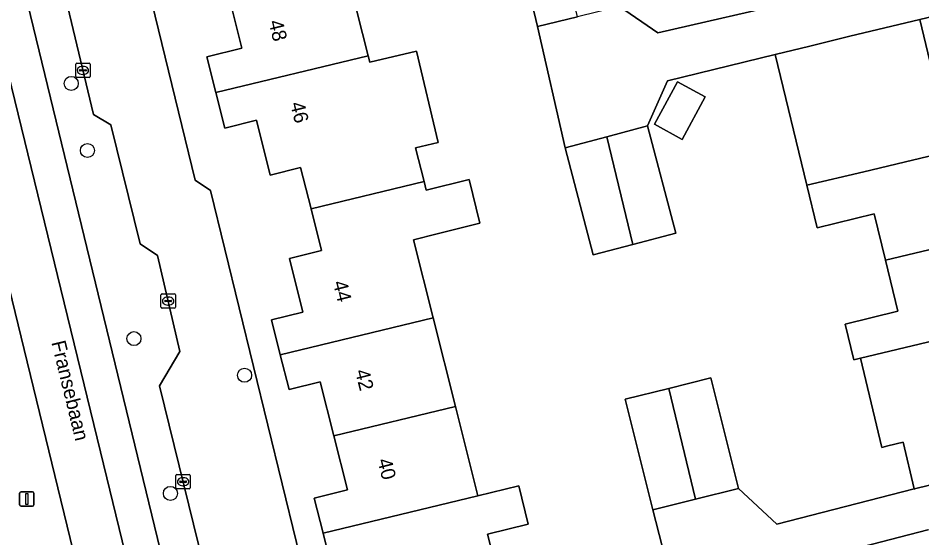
# Model space of a CAD drawing. Extents: x 158455 to 159797, y 387218 to 388672.
# Drawn here: x 159340 to 159403, y 388038.8 to 388075 of the extents above; entities that cross this region are included whole.
import ezdxf

# ---------------------------------------------------------------- set-up
doc = ezdxf.new("R2010")
doc.units = 0
for name, color, linetype in [('IMGEO_Berm_groen', 7, 'Continuous'), ('IMGEO_Boom', 7, 'Continuous'), ('IMGEO_Erf', 7, 'Continuous'), ('IMGEO_Kolk', 7, 'Continuous'), ('IMGEO_Lichtmast', 7, 'Continuous'), ('IMGEO_Openbare_ruimte_label', 7, 'Continuous'), ('IMGEO_Pand', 7, 'Continuous'), ('IMGEO_Pand_nummerreeks', 7, 'Continuous'), ('IMGEO_Rijbaan_lokaal_gesloten', 7, 'Continuous'), ('IMGEO_Rijbaan_lokaal_open', 7, 'Continuous'), ('IMGEO_Voetpad_open', 7, 'Continuous')]:
    doc.layers.add(name, color=color, linetype=linetype)

msp = doc.modelspace()

# ---------------------------------------------------------------- linework, layer by layer
at = {"layer": 'IMGEO_Berm_groen'}
for points in [[(159346.464, 388067.58), (159345.245, 388068.301), (159342.811, 388078.516), (159343.503, 388079.734), (159341.941, 388086.03), (159340.893, 388086.811), (159340.078, 388089.76), (159338.82, 388090.69), (159336.712, 388099.015), (159337.503, 388100.123), (159336.172, 388105.61), (159339.847, 388109.601), (159342.668, 388112.664), (159341.406, 388117.642), (159336.101, 388122.521)], [(159333.583, 388105.058), (159349.891, 388037.993), (159355.555, 388015.115), (159358.111, 388004.648), (159358.595, 388004.77), (159359.604, 388005.025), (159360.036, 388005.549), (159360.363, 388005.945), (159359.995, 388007.502), (159358.868, 388008.139), (159354.817, 388025.287), (159357.112, 388027.891), (159355.93, 388032.829), (159353.593, 388034.191), (159349.847, 388049.403), (159351.279, 388051.798), (159349.71, 388058.475), (159348.502, 388059.296), (159346.464, 388067.58)]]:
    msp.add_lwpolyline(points, dxfattribs=at)
msp.add_lwpolyline([(159334.418, 388076.48), (159334.313, 388076.91), (159328.039, 388102.276), (159325.665, 388101.711), (159325.37, 388101.641), (159323.241, 388101.11), (159326.76, 388086.491), (159336.877, 388045.035), (159342.366, 388022.729), (159343.724, 388017.209), (159345.828, 388017.79), (159348.562, 388018.511), (159347.23, 388023.977), (159342.344, 388044.018)], close=True, dxfattribs=at)
at = {"layer": 'IMGEO_Boom'}
for centre in [(159343.703, 388070.464), (159344.825, 388065.79), (159348.072, 388052.686), (159355.779, 388050.134), (159350.609, 388041.907)]:
    msp.add_circle(centre, 0.489, dxfattribs=at)
at = {"layer": 'IMGEO_Erf'}
for points in [[(159345.835, 388090.411), (159352.336, 388063.736), (159353.414, 388063.005), (159362.387, 388026.236)], [(159386.389, 388032.353), (159384.223, 388040.76), (159382.301, 388048.459), (159385.34, 388049.218), (159388.284, 388049.953), (159390.207, 388042.254), (159392.861, 388039.765), (159402.445, 388042.235), (159401.672, 388045.465), (159400.619, 388045.215), (159400.193, 388045.114), (159398.714, 388051.332), (159398.235, 388051.218), (159397.643, 388053.706), (159401.302, 388054.595), (159400.436, 388058.159), (159399.655, 388061.372), (159395.686, 388060.408), (159394.966, 388063.371), (159392.754, 388072.479), (159385.244, 388070.655), (159383.867, 388067.5), (159385.832, 388060.032), (159382.835, 388059.244), (159380.084, 388058.52), (159378.119, 388065.987), (159376.202, 388074.425), (159374.357, 388082.134)], [(159362.82, 388078.632), (159364.388, 388072.388), (159364.502, 388071.935), (159367.75, 388072.717), (159369.281, 388066.356), (159367.7, 388065.975), (159368.291, 388063.622), (159368.44, 388063.028), (159371.42, 388063.775), (159372.184, 388060.731), (159369.205, 388059.984), (159367.563, 388059.572), (159368.931, 388054.129), (159370.481, 388047.958), (159372.044, 388041.738), (159374.901, 388042.426), (159375.545, 388039.752), (159372.714, 388039.07), (159373.654, 388035.329)], [(159361.86, 388036.7), (159361.247, 388039.138), (159360.635, 388041.575), (159362.948, 388042.156), (159362.003, 388045.918), (159361.058, 388049.682), (159358.88, 388049.135), (159358.27, 388051.562), (159357.66, 388053.989), (159359.849, 388054.539), (159358.91, 388058.277), (159361.137, 388058.837), (159360.411, 388061.725), (159359.686, 388064.613), (159357.573, 388064.083), (159356.612, 388067.908), (159354.405, 388067.353), (159353.782, 388069.835), (159353.159, 388072.315), (159355.59, 388072.926), (159354.651, 388076.665)], [(159381.919, 388075.821), (159384.572, 388073.998), (159394.313, 388076.211)], [(159403.406, 388039.365), (159393.614, 388036.842)]]:
    msp.add_lwpolyline(points, dxfattribs=at)
for points in [[(159411.116, 388072.584), (159410.13, 388076.683), (159402.828, 388074.926), (159403.533, 388072.025), (159405.609, 388072.529), (159406.539, 388068.701), (159409.086, 388069.32), (159409.68, 388066.873), (159410.274, 388064.426), (159407.717, 388063.805), (159408.616, 388060.105), (159409.515, 388056.406), (159412.049, 388057.022), (159412.627, 388054.643), (159413.204, 388052.266), (159410.566, 388051.625), (159411.472, 388047.893), (159409.386, 388047.386), (159410.187, 388044.09), (159417.645, 388045.916)], [(159385.95, 388070.565), (159387.881, 388069.519), (159386.284, 388066.569), (159384.352, 388067.615)]]:
    msp.add_lwpolyline(points, close=True, dxfattribs=at)
at = {"layer": 'IMGEO_Kolk'}
for p, q in [((159344.012, 388070.949), (159344.012, 388071.801)), ((159344.087, 388071.875), (159344.939, 388071.875)), ((159344.5, 388071.655), (159344.525, 388071.655)), ((159345.013, 388071.801), (159345.013, 388070.949)), ((159344.271, 388071.369), (159344.271, 388071.381)), ((159344.709, 388071.332), (159344.311, 388071.332)), ((159344.314, 388071.418), (159344.712, 388071.418)), ((159344.523, 388071.095), (159344.498, 388071.095)), ((159344.755, 388071.381), (159344.755, 388071.369)), ((159344.939, 388070.875), (159344.087, 388070.875)), ((159350.03, 388055.805), (159350.882, 388055.805)), ((159349.955, 388054.879), (159349.955, 388055.731)), ((159350.214, 388055.299), (159350.214, 388055.311)), ((159350.652, 388055.262), (159350.254, 388055.262)), ((159350.257, 388055.348), (159350.655, 388055.348)), ((159350.443, 388055.585), (159350.468, 388055.585)), ((159350.698, 388055.311), (159350.698, 388055.299)), ((159350.956, 388055.731), (159350.956, 388054.879)), ((159350.882, 388054.805), (159350.03, 388054.805)), ((159350.466, 388055.025), (159350.441, 388055.025)), ((159351.069, 388043.216), (159351.921, 388043.216)), ((159350.994, 388042.29), (159350.994, 388043.142)), ((159351.253, 388042.71), (159351.253, 388042.722)), ((159351.691, 388042.673), (159351.293, 388042.673)), ((159351.296, 388042.759), (159351.694, 388042.759)), ((159351.482, 388042.996), (159351.507, 388042.996)), ((159351.737, 388042.722), (159351.737, 388042.71)), ((159351.995, 388043.142), (159351.995, 388042.29)), ((159351.921, 388042.216), (159351.069, 388042.216)), ((159351.505, 388042.436), (159351.48, 388042.436))]:
    msp.add_line(p, q, dxfattribs=at)
for points in [[(159344.012, 388070.949), (159344.012, 388071.801)], [(159344.087, 388071.875), (159344.939, 388071.875)], [(159345.013, 388071.801), (159345.013, 388070.949)], [(159344.939, 388070.875), (159344.087, 388070.875)], [(159350.03, 388055.805), (159350.882, 388055.805)], [(159349.955, 388054.879), (159349.955, 388055.731)], [(159350.956, 388055.731), (159350.956, 388054.879)], [(159350.882, 388054.805), (159350.03, 388054.805)], [(159351.069, 388043.216), (159351.921, 388043.216)], [(159350.994, 388042.29), (159350.994, 388043.142)], [(159351.995, 388043.142), (159351.995, 388042.29)], [(159351.921, 388042.216), (159351.069, 388042.216)]]:
    msp.add_lwpolyline(points, dxfattribs=at)
for centre, radius, start, end in [((159344.089, 388071.799), 0.0765, 91.55205, 178.44795), ((159344.089, 388071.799), 0.0765, 91.55205, 178.44795), ((159344.937, 388071.799), 0.0765, 1.55205, 88.44795), ((159344.937, 388071.799), 0.0765, 1.55205, 88.44795), ((159344.089, 388070.951), 0.0765, 181.55205, 268.44795), ((159344.089, 388070.951), 0.0765, 181.55205, 268.44795), ((159344.311, 388071.378), 0.0403, 85.87752, 175.75265), ((159344.308, 388071.368), 0.0366, 178.93798, 274.71019), ((159344.712, 388071.375), 0.043, 264.86636, 352.45326), ((159344.716, 388071.38), 0.0386, 1.73085, 96.63898), ((159344.937, 388070.951), 0.0765, 271.55205, 358.44795), ((159344.937, 388070.951), 0.0765, 271.55205, 358.44795), ((159350.032, 388055.729), 0.0765, 91.55205, 178.44795), ((159350.032, 388055.729), 0.0765, 91.55205, 178.44795), ((159350.88, 388055.729), 0.0765, 1.55205, 88.44795), ((159350.88, 388055.729), 0.0765, 1.55205, 88.44795), ((159350.254, 388055.308), 0.0403, 85.87752, 175.75265), ((159350.251, 388055.298), 0.0366, 178.93798, 274.71019), ((159350.655, 388055.305), 0.043, 264.86636, 352.45326), ((159350.659, 388055.31), 0.0386, 1.73085, 96.63898), ((159350.032, 388054.881), 0.0765, 181.55205, 268.44795), ((159350.032, 388054.881), 0.0765, 181.55205, 268.44795), ((159350.88, 388054.881), 0.0765, 271.55205, 358.44795), ((159350.88, 388054.881), 0.0765, 271.55205, 358.44795), ((159351.071, 388043.14), 0.0765, 91.55205, 178.44795), ((159351.071, 388043.14), 0.0765, 91.55205, 178.44795), ((159351.919, 388043.14), 0.0765, 1.55205, 88.44795), ((159351.919, 388043.14), 0.0765, 1.55205, 88.44795), ((159351.293, 388042.719), 0.0403, 85.87752, 175.75265), ((159351.29, 388042.709), 0.0366, 178.93798, 274.71019), ((159351.694, 388042.716), 0.043, 264.86636, 352.45326), ((159351.698, 388042.721), 0.0386, 1.73085, 96.63898), ((159351.071, 388042.292), 0.0765, 181.55205, 268.44795), ((159351.071, 388042.292), 0.0765, 181.55205, 268.44795), ((159351.919, 388042.292), 0.0765, 271.55205, 358.44795), ((159351.919, 388042.292), 0.0765, 271.55205, 358.44795)]:
    msp.add_arc(centre, radius, start, end, dxfattribs=at)
for centre, major_axis, ratio, start_param, end_param in [((159344.499, 388071.375), (-0.387, 0.002), 0.722429, 4.712389, 7.853982), ((159344.524, 388071.375), (-0.39, 0.002), 0.717154, 1.570796, 4.712389), ((159350.442, 388055.305), (-0.387, 0.002), 0.722429, 4.712389, 7.853982), ((159350.467, 388055.305), (-0.39, 0.002), 0.717154, 1.570796, 4.712389), ((159351.481, 388042.716), (-0.387, 0.002), 0.722429, 4.712389, 7.853982), ((159351.506, 388042.716), (-0.39, 0.002), 0.717154, 1.570796, 4.712389)]:
    msp.add_ellipse(centre, major_axis=major_axis, ratio=ratio, start_param=start_param, end_param=end_param, dxfattribs=at)
at = {"layer": 'IMGEO_Lichtmast'}
for p, q in [((159340.105, 388041.113), (159340.105, 388041.913)), ((159340.105, 388041.913), (159340.105, 388041.113)), ((159340.205, 388042.013), (159340.995, 388042.013)), ((159340.995, 388042.013), (159340.205, 388042.013)), ((159341.095, 388041.913), (159341.095, 388041.113)), ((159341.095, 388041.113), (159341.095, 388041.913)), ((159340.995, 388041.013), (159340.205, 388041.013)), ((159340.205, 388041.013), (159340.995, 388041.013))]:
    msp.add_line(p, q, dxfattribs=at)
msp.add_lwpolyline([(159340.525, 388041.888), (159340.675, 388041.888), (159340.675, 388041.138), (159340.525, 388041.138), (159340.525, 388041.888)], dxfattribs=at)
for centre, start, end in [((159340.205, 388041.913), 90, 180), ((159340.205, 388041.913), 90, 180), ((159340.995, 388041.913), 0, 90), ((159340.995, 388041.913), 360, 90), ((159340.205, 388041.113), 180, 270), ((159340.205, 388041.113), 180, 270), ((159340.995, 388041.113), 270, 0), ((159340.995, 388041.113), 270, 0)]:
    msp.add_arc(centre, 0.1, start, end, dxfattribs=at)
at = {"layer": 'IMGEO_Pand'}
for points in [[(159377.124, 388082.796), (159374.357, 388082.134), (159376.202, 388074.425), (159378.989, 388075.106)], [(159354.651, 388076.665), (159355.59, 388072.926), (159353.159, 388072.315), (159353.782, 388069.835), (159364.388, 388072.388), (159362.82, 388078.632)], [(159409.68, 388066.873), (159409.086, 388069.32), (159406.539, 388068.701), (159405.609, 388072.529), (159403.533, 388072.025), (159402.828, 388074.926), (159397.97, 388073.746), (159395.175, 388073.067), (159392.754, 388072.479), (159394.966, 388063.371), (159398.94, 388064.317)], [(159364.388, 388072.388), (159353.782, 388069.835), (159354.405, 388067.353), (159356.612, 388067.908), (159357.573, 388064.083), (159359.686, 388064.613), (159360.411, 388061.725), (159368.291, 388063.622), (159367.7, 388065.975), (159369.281, 388066.356), (159367.75, 388072.717), (159364.502, 388071.935)], [(159384.352, 388067.615), (159386.284, 388066.569), (159387.881, 388069.519), (159385.95, 388070.565)], [(159382.835, 388059.244), (159385.832, 388060.032), (159383.867, 388067.5), (159381.015, 388066.749)], [(159382.835, 388059.244), (159381.015, 388066.749), (159378.119, 388065.987), (159380.084, 388058.52)], [(159409.68, 388066.873), (159398.94, 388064.317), (159394.966, 388063.371), (159395.686, 388060.408), (159399.655, 388061.372), (159400.436, 388058.159), (159408.616, 388060.105), (159407.717, 388063.805), (159410.274, 388064.426)], [(159367.563, 388059.572), (159369.205, 388059.984), (159372.184, 388060.731), (159371.42, 388063.775), (159368.44, 388063.028), (159368.291, 388063.622), (159360.411, 388061.725), (159361.137, 388058.837), (159358.91, 388058.277), (159359.849, 388054.539), (159357.66, 388053.989), (159358.27, 388051.562), (159368.931, 388054.129)], [(159398.714, 388051.332), (159412.627, 388054.643), (159412.049, 388057.022), (159409.515, 388056.406), (159408.616, 388060.105), (159400.436, 388058.159), (159401.302, 388054.595), (159397.643, 388053.706), (159398.235, 388051.218)], [(159410.566, 388051.625), (159413.204, 388052.266), (159412.627, 388054.643), (159398.714, 388051.332), (159400.193, 388045.114), (159400.619, 388045.215), (159401.672, 388045.465), (159402.445, 388042.235), (159402.451, 388042.211), (159402.567, 388042.239), (159405.329, 388042.91), (159410.187, 388044.09), (159409.386, 388047.386), (159411.472, 388047.893)], [(159370.481, 388047.958), (159368.931, 388054.129), (159358.27, 388051.562), (159358.88, 388049.135), (159361.058, 388049.682), (159362.003, 388045.918)], [(159385.34, 388049.218), (159387.199, 388041.503), (159390.207, 388042.254), (159388.284, 388049.953)], [(159385.34, 388049.218), (159382.301, 388048.459), (159384.223, 388040.76), (159387.199, 388041.503)], [(159370.481, 388047.958), (159362.003, 388045.918), (159362.948, 388042.156), (159360.635, 388041.575), (159361.247, 388039.138), (159372.044, 388041.738)], [(159372.714, 388039.07), (159375.545, 388039.752), (159374.901, 388042.426), (159372.044, 388041.738), (159361.247, 388039.138), (159361.86, 388036.7), (159364.173, 388037.281), (159365.131, 388033.465), (159367.492, 388034.058), (159368.22, 388031.159), (159376, 388033.031), (159375.318, 388035.746), (159373.654, 388035.329)]]:
    msp.add_lwpolyline(points, close=True, dxfattribs=at)
at = {"layer": 'IMGEO_Rijbaan_lokaal_gesloten'}
for points in [[(159331.487, 388103.193), (159345.728, 388044.797), (159355.666, 388004.082), (159358.111, 388004.648), (159355.555, 388015.115), (159349.891, 388037.993), (159333.583, 388105.058)], [(159327.509, 388104.42), (159328.039, 388102.276), (159334.313, 388076.91), (159334.418, 388076.48), (159342.344, 388044.018), (159347.23, 388023.977), (159348.562, 388018.511), (159350.655, 388009.927), (159353.055, 388000), (159353.254, 387999.173), (159355.526, 387989.843), (159356.208, 387986.899), (159360.1, 387971.07), (159361.828, 387963.977), (159362.046, 387963.082), (159364.152, 387954.494), (159367.878, 387939.305), (159374.487, 387911.544)], [(159357.645, 387995.976), (159355.666, 388004.082), (159345.728, 388044.797), (159331.487, 388103.193)]]:
    msp.add_lwpolyline(points, dxfattribs=at)
at = {"layer": 'IMGEO_Rijbaan_lokaal_open'}
for points in [[(159362.387, 388026.236), (159353.414, 388063.005), (159352.336, 388063.736), (159345.835, 388090.411), (159344.717, 388091.172), (159342.174, 388101.815), (159342.725, 388103.063), (159342.017, 388105.664), (159342.334, 388105.749), (159342.072, 388106.724), (159339.847, 388109.601)], [(159338.82, 388090.69), (159340.078, 388089.76), (159340.893, 388086.811), (159341.941, 388086.03), (159343.503, 388079.734), (159342.811, 388078.516), (159345.245, 388068.301), (159346.464, 388067.58), (159348.502, 388059.296), (159349.71, 388058.475), (159351.279, 388051.798), (159349.847, 388049.403), (159353.593, 388034.191)]]:
    msp.add_lwpolyline(points, dxfattribs=at)
at = {"layer": 'IMGEO_Voetpad_open'}
for points in [[(159392.754, 388072.479), (159395.175, 388073.067), (159397.97, 388073.746), (159402.828, 388074.926), (159410.13, 388076.683), (159409.368, 388079.848), (159401.891, 388078.049), (159397.032, 388076.871), (159394.313, 388076.211), (159384.572, 388073.998), (159381.919, 388075.821), (159378.989, 388075.106), (159376.202, 388074.425), (159378.119, 388065.987), (159381.015, 388066.749), (159383.867, 388067.5), (159385.244, 388070.655)], [(159403.406, 388039.365), (159406.155, 388040.043), (159411.009, 388041.24), (159418.35, 388043.037), (159417.645, 388045.916), (159410.187, 388044.09), (159405.329, 388042.91), (159402.567, 388042.239), (159402.451, 388042.211), (159402.445, 388042.235), (159392.861, 388039.765), (159390.207, 388042.254), (159387.199, 388041.503), (159384.223, 388040.76), (159386.389, 388032.353), (159389.235, 388033.042), (159392.234, 388033.768), (159393.614, 388036.842)]]:
    msp.add_lwpolyline(points, close=True, dxfattribs=at)

# ---------------------------------------------------------------- texts
at = {"layer": 'IMGEO_Openbare_ruimte_label'}
msp.add_text('Fransebaan', height=1, rotation=283.70289, dxfattribs=at).set_placement((159342.308, 388052.425))
at = {"layer": 'IMGEO_Pand_nummerreeks'}
for s, rotation, p in [('48', 283.72505, (159357.446, 388074.763)), ('46', 283.72786, (159358.952, 388069.062)), ('44', 284.04871, (159361.928, 388056.601)), ('42', 284.05152, (159363.473, 388050.424)), ('40', 284.09901, (159365.029, 388044.217))]:
    msp.add_text(s, height=1, rotation=rotation, dxfattribs=at).set_placement(p)

doc.saveas('drawing.dxf')
